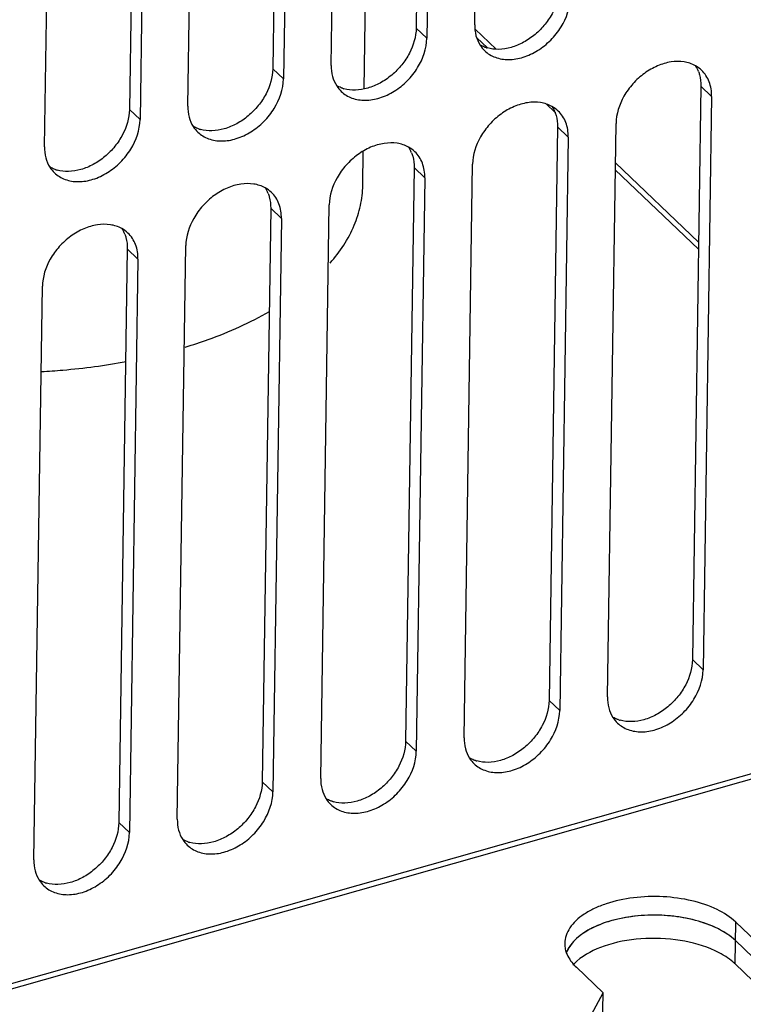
# Model space of a CAD drawing. Header units: millimetres. Extents: x 1117 to 38156, y -1945 to 7303.
# Tile 273 of 656: x 9912 to 9952, y 1023 to 1077. Entities that reach past the tile are written whole.
import ezdxf

# ---------------------------------------------------------------- set-up
doc = ezdxf.new("R2010")
doc.units = ezdxf.units.MM

msp = doc.modelspace()

# ---------------------------------------------------------------- linework, layer by layer
at = {"color": 7, "linetype": 'Continuous'}
for p, q in [((9936.795, 1076.81), (9937.249, 1107.499)), ((9934.034, 1106.586), (9933.591, 1076.625)), ((9934.631, 1106.755), (9934.177, 1076.066)), ((9930.744, 1073.292), (9931.225, 1105.787)), ((9928.94, 1074.579), (9929.394, 1105.267)), ((9926.179, 1104.354), (9925.736, 1074.393)), ((9926.776, 1104.524), (9926.322, 1073.835)), ((9921.085, 1072.347), (9921.539, 1103.036)), ((9918.921, 1102.292), (9918.466, 1071.604)), ((9918.324, 1102.123), (9917.881, 1072.162)), ((9913.23, 1070.116), (9913.684, 1100.804)), ((9934.177, 1076.066), (9933.591, 1076.625)), ((9937.978, 1075.459), (9936.819, 1076.565)), ((9937.494, 1075.532), (9936.904, 1076.095)), ((9926.322, 1073.835), (9925.736, 1074.393)), ((9949.188, 1073.441), (9948.723, 1042.003)), ((9949.774, 1072.882), (9949.188, 1073.441)), ((9941.18, 1072.016), (9940.724, 1072.451)), ((9949.774, 1072.882), (9949.308, 1041.444)), ((9918.466, 1071.604), (9917.881, 1072.162)), ((9944.072, 1039.957), (9944.537, 1071.395)), ((9941.333, 1071.209), (9940.868, 1039.771)), ((9941.918, 1070.651), (9941.333, 1071.209)), ((9941.918, 1070.651), (9941.453, 1039.213)), ((9930.665, 1067.995), (9930.693, 1069.881)), ((9949.061, 1064.888), (9944.505, 1069.234)), ((9933.478, 1068.978), (9933.013, 1037.54)), ((9934.063, 1068.419), (9933.478, 1068.978)), ((9936.217, 1037.725), (9936.682, 1069.163)), ((9949.056, 1064.505), (9944.499, 1068.851)), ((9934.063, 1068.419), (9933.598, 1036.982)), ((9925.623, 1066.746), (9925.158, 1035.309)), ((9926.208, 1066.188), (9925.623, 1066.746)), ((9928.362, 1035.494), (9928.827, 1066.932)), ((9926.208, 1066.188), (9925.743, 1034.75)), ((9917.768, 1064.515), (9917.303, 1033.077)), ((9918.353, 1063.956), (9917.768, 1064.515)), ((9920.507, 1033.262), (9920.972, 1064.7)), ((9918.353, 1063.956), (9917.888, 1032.519)), ((9912.651, 1031.031), (9913.117, 1062.469)), ((9949.308, 1041.444), (9948.723, 1042.003)), ((9723.711, 970.636), (9973.056, 1041.47)), ((9723.716, 970.927), (9972.647, 1041.644)), ((9941.453, 1039.213), (9940.868, 1039.771)), ((9933.598, 1036.982), (9933.013, 1037.54)), ((9925.743, 1034.75), (9925.158, 1035.309)), ((9917.888, 1032.519), (9917.303, 1033.077)), ((9951.058, 1025.326), (9951.092, 1027.62)), ((9952.556, 1026.224), (9951.092, 1027.62)), ((9952.541, 1025.205), (9951.077, 1026.601)), ((9943.828, 1023.745), (9942.364, 1025.141)), ((9952.522, 1023.93), (9951.058, 1025.326)), ((9943.058, 1022.318), (9943.828, 1023.745)), ((9943.794, 1021.451), (9943.828, 1023.745))]:
    msp.add_line(p, q, dxfattribs=at)
for centre, radius, start, end in [((9938.491, 1076.584), 1.661, 212.6915, 226.3039), ((9937.996, 1077.353), 1.89, 252.1122, 254.3432), ((9948.079, 1073.104), 1.664, 46.438, 61.1008), ((9947.433, 1073.628), 1.733, 26.9466, 32.7061), ((9947.363, 1073.593), 1.81, 21.3112, 26.934), ((9930.636, 1074.353), 1.661, 212.6915, 226.3039), ((9930.141, 1075.121), 1.89, 252.1122, 254.3432), ((9940.223, 1070.872), 1.664, 46.438, 61.1008), ((9939.577, 1071.397), 1.733, 26.9466, 32.7061), ((9939.508, 1071.362), 1.81, 21.3112, 26.934), ((9922.781, 1072.121), 1.661, 212.6915, 226.3039), ((9922.286, 1072.89), 1.89, 252.1122, 254.3432), ((9932.368, 1068.641), 1.664, 46.438, 61.1008), ((9931.722, 1069.165), 1.733, 26.9466, 32.7061), ((9931.653, 1069.13), 1.81, 21.3112, 26.934), ((9914.926, 1069.89), 1.661, 212.6915, 226.3039), ((9914.431, 1070.658), 1.89, 252.1122, 254.3432), ((9924.513, 1066.409), 1.664, 46.438, 61.1008), ((9923.867, 1066.934), 1.733, 26.9466, 32.7061), ((9923.798, 1066.899), 1.81, 21.3112, 26.934), ((9916.658, 1064.178), 1.664, 46.438, 61.1008), ((9916.012, 1064.702), 1.733, 26.9466, 32.7061), ((9915.943, 1064.667), 1.81, 21.3112, 26.934), ((9945.767, 1039.731), 1.661, 212.6915, 226.3039), ((9945.273, 1040.499), 1.89, 252.1122, 254.3432), ((9937.912, 1037.499), 1.661, 212.6915, 226.3039), ((9937.418, 1038.268), 1.89, 252.1122, 254.3432), ((9930.057, 1035.268), 1.661, 212.6915, 226.3039), ((9929.563, 1036.036), 1.89, 252.1122, 254.3432), ((9922.202, 1033.036), 1.661, 212.6915, 226.3039), ((9921.707, 1033.805), 1.89, 252.1122, 254.3432), ((9914.347, 1030.805), 1.661, 212.6915, 226.3039), ((9913.852, 1031.573), 1.89, 252.1122, 254.3432), ((9943.272, 1026.465), 1.547, 194.9598, 199.4231)]:
    msp.add_arc(centre, radius, start, end, dxfattribs=at)
for points, knots in [([(9941.446, 1078.856), (9941.439, 1078.382), (9941.219, 1077.648), (9940.67, 1076.818), (9940.124, 1076.261), (9939.492, 1075.826), (9938.814, 1075.542), (9938.133, 1075.428), (9937.689, 1075.476), (9937.486, 1075.533)], [0, 0, 0, 0, 0.245376, 0.378632, 0.513665, 0.646334, 0.772934, 0.890983, 1, 1, 1, 1]), ([(9937.343, 1075.383), (9937.426, 1075.304), (9937.61, 1075.162), (9938.04, 1074.954), (9938.678, 1074.856), (9939.483, 1074.998), (9940.273, 1075.371), (9940.983, 1075.943), (9941.717, 1076.864), (9942.023, 1077.735), (9942.032, 1078.298)], [0, 0, 0, 0, 0.051621, 0.104232, 0.21512, 0.33684, 0.468675, 0.606677, 0.74522, 1, 1, 1, 1]), ([(9936.795, 1076.81), (9936.792, 1076.608), (9936.834, 1076.213), (9936.99, 1075.846), (9937.093, 1075.687)], [0, 0, 0, 0, 0.516766, 1, 1, 1, 1]), ([(9933.591, 1076.625), (9933.584, 1076.151), (9933.364, 1075.417), (9932.815, 1074.587), (9932.269, 1074.029), (9931.637, 1073.594), (9930.959, 1073.31), (9930.278, 1073.197), (9929.834, 1073.245), (9929.631, 1073.302)], [0, 0, 0, 0, 0.245376, 0.378632, 0.513665, 0.646334, 0.772934, 0.890983, 1, 1, 1, 1]), ([(9929.488, 1073.152), (9929.571, 1073.073), (9929.755, 1072.931), (9930.185, 1072.723), (9930.823, 1072.625), (9931.628, 1072.767), (9932.418, 1073.14), (9933.128, 1073.711), (9933.862, 1074.633), (9934.168, 1075.503), (9934.177, 1076.066)], [0, 0, 0, 0, 0.051621, 0.104232, 0.21512, 0.33684, 0.468675, 0.606677, 0.74522, 1, 1, 1, 1]), ([(9937.415, 1075.554), (9937.388, 1075.563), (9937.28, 1075.601), (9937.175, 1075.649), (9937.1, 1075.69)], [0, 0, 0, 0, 0.253082, 1, 1, 1, 1]), ([(9948.883, 1074.561), (9948.691, 1074.667), (9948.247, 1074.81), (9947.524, 1074.796), (9946.779, 1074.572), (9946.068, 1074.16), (9945.442, 1073.591), (9944.805, 1072.713), (9944.544, 1071.912), (9944.537, 1071.395)], [0, 0, 0, 0, 0.105626, 0.220123, 0.344638, 0.477246, 0.613978, 0.749944, 1, 1, 1, 1]), ([(9925.736, 1074.393), (9925.729, 1073.919), (9925.509, 1073.185), (9924.96, 1072.355), (9924.414, 1071.798), (9923.782, 1071.363), (9923.104, 1071.079), (9922.423, 1070.965), (9921.979, 1071.013), (9921.776, 1071.07)], [0, 0, 0, 0, 0.245376, 0.378632, 0.513665, 0.646334, 0.772934, 0.890983, 1, 1, 1, 1]), ([(9928.94, 1074.579), (9928.937, 1074.376), (9928.979, 1073.982), (9929.135, 1073.615), (9929.237, 1073.455)], [0, 0, 0, 0, 0.516766, 1, 1, 1, 1]), ([(9949.05, 1074.251), (9949.074, 1074.189), (9949.16, 1073.928), (9949.191, 1073.649), (9949.188, 1073.441)], [0, 0, 0, 0, 0.241491, 1, 1, 1, 1]), ([(9949.774, 1072.882), (9949.778, 1073.153), (9949.717, 1073.559), (9949.478, 1074.028), (9949.316, 1074.224), (9949.225, 1074.31)], [0, 0, 0, 0, 0.517854, 0.761612, 1, 1, 1, 1]), ([(9921.633, 1070.92), (9921.715, 1070.841), (9921.9, 1070.7), (9922.33, 1070.491), (9922.968, 1070.393), (9923.773, 1070.535), (9924.563, 1070.908), (9925.273, 1071.48), (9926.007, 1072.401), (9926.313, 1073.272), (9926.322, 1073.835)], [0, 0, 0, 0, 0.051621, 0.104232, 0.21512, 0.33684, 0.468675, 0.606677, 0.74522, 1, 1, 1, 1]), ([(9929.56, 1073.323), (9929.533, 1073.332), (9929.425, 1073.37), (9929.32, 1073.418), (9929.245, 1073.459)], [0, 0, 0, 0, 0.253082, 1, 1, 1, 1]), ([(9941.028, 1072.329), (9940.836, 1072.435), (9940.392, 1072.578), (9939.669, 1072.564), (9938.924, 1072.341), (9938.213, 1071.929), (9937.587, 1071.36), (9936.95, 1070.482), (9936.689, 1069.681), (9936.682, 1069.163)], [0, 0, 0, 0, 0.105626, 0.220123, 0.344638, 0.477246, 0.613978, 0.749944, 1, 1, 1, 1]), ([(9917.881, 1072.162), (9917.874, 1071.688), (9917.654, 1070.954), (9917.105, 1070.124), (9916.559, 1069.566), (9915.927, 1069.131), (9915.249, 1068.847), (9914.568, 1068.734), (9914.124, 1068.782), (9913.921, 1068.839)], [0, 0, 0, 0, 0.245376, 0.378632, 0.513665, 0.646334, 0.772934, 0.890983, 1, 1, 1, 1]), ([(9921.085, 1072.347), (9921.082, 1072.145), (9921.124, 1071.75), (9921.28, 1071.383), (9921.382, 1071.224)], [0, 0, 0, 0, 0.516766, 1, 1, 1, 1]), ([(9941.195, 1072.02), (9941.219, 1071.958), (9941.305, 1071.696), (9941.336, 1071.418), (9941.333, 1071.209)], [0, 0, 0, 0, 0.241491, 1, 1, 1, 1]), ([(9941.918, 1070.651), (9941.922, 1070.921), (9941.862, 1071.328), (9941.623, 1071.797), (9941.461, 1071.992), (9941.37, 1072.078)], [0, 0, 0, 0, 0.517854, 0.761612, 1, 1, 1, 1]), ([(9913.778, 1068.689), (9913.86, 1068.61), (9914.044, 1068.468), (9914.475, 1068.26), (9915.113, 1068.162), (9915.917, 1068.304), (9916.708, 1068.677), (9917.418, 1069.248), (9918.152, 1070.17), (9918.458, 1071.041), (9918.466, 1071.604)], [0, 0, 0, 0, 0.051621, 0.104232, 0.21512, 0.33684, 0.468675, 0.606677, 0.74522, 1, 1, 1, 1]), ([(9921.705, 1071.091), (9921.678, 1071.1), (9921.57, 1071.138), (9921.465, 1071.186), (9921.39, 1071.227)], [0, 0, 0, 0, 0.253082, 1, 1, 1, 1]), ([(9933.173, 1070.098), (9932.981, 1070.204), (9932.537, 1070.347), (9931.813, 1070.333), (9931.069, 1070.109), (9930.358, 1069.698), (9929.732, 1069.128), (9929.095, 1068.25), (9928.834, 1067.449), (9928.827, 1066.932)], [0, 0, 0, 0, 0.105626, 0.220123, 0.344638, 0.477246, 0.613978, 0.749944, 1, 1, 1, 1]), ([(9913.23, 1070.116), (9913.227, 1069.914), (9913.269, 1069.519), (9913.425, 1069.152), (9913.527, 1068.992)], [0, 0, 0, 0, 0.516766, 1, 1, 1, 1]), ([(9933.339, 1069.788), (9933.364, 1069.726), (9933.45, 1069.465), (9933.481, 1069.186), (9933.478, 1068.978)], [0, 0, 0, 0, 0.241491, 1, 1, 1, 1]), ([(9934.063, 1068.419), (9934.067, 1068.69), (9934.006, 1069.096), (9933.768, 1069.565), (9933.606, 1069.761), (9933.515, 1069.847)], [0, 0, 0, 0, 0.517854, 0.761612, 1, 1, 1, 1]), ([(9913.85, 1068.86), (9913.823, 1068.869), (9913.714, 1068.907), (9913.61, 1068.955), (9913.535, 1068.996)], [0, 0, 0, 0, 0.253082, 1, 1, 1, 1]), ([(9925.318, 1067.866), (9925.126, 1067.972), (9924.682, 1068.115), (9923.958, 1068.101), (9923.214, 1067.878), (9922.503, 1067.466), (9921.877, 1066.897), (9921.24, 1066.019), (9920.979, 1065.218), (9920.972, 1064.7)], [0, 0, 0, 0, 0.105626, 0.220123, 0.344638, 0.477246, 0.613978, 0.749944, 1, 1, 1, 1]), ([(9926.208, 1066.188), (9926.212, 1066.458), (9926.151, 1066.865), (9925.913, 1067.334), (9925.75, 1067.529), (9925.66, 1067.615)], [0, 0, 0, 0, 0.517854, 0.761612, 1, 1, 1, 1]), ([(9928.879, 1063.74), (9929.416, 1064.358), (9930.093, 1065.379), (9930.573, 1066.878), (9930.66, 1067.626), (9930.665, 1067.995)], [0, 0, 0, 0, 0.52295, 0.764717, 1, 1, 1, 1]), ([(9925.484, 1067.557), (9925.509, 1067.495), (9925.595, 1067.233), (9925.626, 1066.955), (9925.623, 1066.746)], [0, 0, 0, 0, 0.241491, 1, 1, 1, 1]), ([(9917.463, 1065.635), (9917.271, 1065.741), (9916.827, 1065.884), (9916.103, 1065.87), (9915.359, 1065.646), (9914.648, 1065.235), (9914.022, 1064.665), (9913.385, 1063.787), (9913.124, 1062.986), (9913.117, 1062.469)], [0, 0, 0, 0, 0.105626, 0.220123, 0.344638, 0.477246, 0.613978, 0.749944, 1, 1, 1, 1]), ([(9917.629, 1065.325), (9917.654, 1065.263), (9917.74, 1065.002), (9917.771, 1064.724), (9917.768, 1064.515)], [0, 0, 0, 0, 0.241491, 1, 1, 1, 1]), ([(9918.353, 1063.956), (9918.357, 1064.227), (9918.296, 1064.633), (9918.058, 1065.102), (9917.895, 1065.298), (9917.805, 1065.384)], [0, 0, 0, 0, 0.517854, 0.761612, 1, 1, 1, 1]), ([(9920.942, 1059.135), (9921.365, 1059.264), (9922.955, 1059.791), (9924.496, 1060.479), (9925.563, 1061.096)], [0, 0, 0, 0, 0.264141, 1, 1, 1, 1]), ([(9913.06, 1057.797), (9913.455, 1057.818), (9915.011, 1057.925), (9916.56, 1058.131), (9917.703, 1058.346)], [0, 0, 0, 0, 0.253782, 1, 1, 1, 1]), ([(9948.723, 1042.003), (9948.716, 1041.529), (9948.496, 1040.795), (9947.947, 1039.965), (9947.401, 1039.407), (9946.769, 1038.972), (9946.091, 1038.688), (9945.41, 1038.575), (9944.966, 1038.623), (9944.763, 1038.68)], [0, 0, 0, 0, 0.245376, 0.378632, 0.513665, 0.646334, 0.772934, 0.890983, 1, 1, 1, 1]), ([(9944.62, 1038.53), (9944.702, 1038.451), (9944.886, 1038.309), (9945.317, 1038.101), (9945.955, 1038.003), (9946.759, 1038.145), (9947.55, 1038.518), (9948.26, 1039.089), (9948.993, 1040.011), (9949.3, 1040.881), (9949.308, 1041.444)], [0, 0, 0, 0, 0.051621, 0.104232, 0.21512, 0.33684, 0.468675, 0.606677, 0.74522, 1, 1, 1, 1]), ([(9940.868, 1039.771), (9940.861, 1039.297), (9940.641, 1038.563), (9940.092, 1037.733), (9939.546, 1037.176), (9938.914, 1036.741), (9938.235, 1036.457), (9937.555, 1036.343), (9937.11, 1036.391), (9936.908, 1036.448)], [0, 0, 0, 0, 0.245376, 0.378632, 0.513665, 0.646334, 0.772934, 0.890983, 1, 1, 1, 1]), ([(9944.072, 1039.957), (9944.069, 1039.754), (9944.111, 1039.36), (9944.267, 1038.993), (9944.369, 1038.833)], [0, 0, 0, 0, 0.516766, 1, 1, 1, 1]), ([(9936.765, 1036.298), (9936.847, 1036.219), (9937.031, 1036.078), (9937.462, 1035.869), (9938.1, 1035.771), (9938.904, 1035.913), (9939.695, 1036.286), (9940.405, 1036.858), (9941.138, 1037.779), (9941.445, 1038.65), (9941.453, 1039.213)], [0, 0, 0, 0, 0.051621, 0.104232, 0.21512, 0.33684, 0.468675, 0.606677, 0.74522, 1, 1, 1, 1]), ([(9944.692, 1038.701), (9944.665, 1038.71), (9944.556, 1038.748), (9944.452, 1038.796), (9944.377, 1038.837)], [0, 0, 0, 0, 0.253082, 1, 1, 1, 1]), ([(9933.013, 1037.54), (9933.006, 1037.066), (9932.786, 1036.332), (9932.237, 1035.502), (9931.691, 1034.944), (9931.059, 1034.509), (9930.38, 1034.225), (9929.7, 1034.112), (9929.255, 1034.16), (9929.053, 1034.217)], [0, 0, 0, 0, 0.245376, 0.378632, 0.513665, 0.646334, 0.772934, 0.890983, 1, 1, 1, 1]), ([(9936.217, 1037.725), (9936.214, 1037.523), (9936.255, 1037.128), (9936.412, 1036.761), (9936.514, 1036.602)], [0, 0, 0, 0, 0.516766, 1, 1, 1, 1]), ([(9928.91, 1034.067), (9928.992, 1033.988), (9929.176, 1033.846), (9929.607, 1033.638), (9930.245, 1033.54), (9931.049, 1033.682), (9931.84, 1034.055), (9932.55, 1034.626), (9933.283, 1035.548), (9933.59, 1036.419), (9933.598, 1036.982)], [0, 0, 0, 0, 0.051621, 0.104232, 0.21512, 0.33684, 0.468675, 0.606677, 0.74522, 1, 1, 1, 1]), ([(9936.837, 1036.469), (9936.81, 1036.478), (9936.701, 1036.516), (9936.597, 1036.564), (9936.522, 1036.605)], [0, 0, 0, 0, 0.253082, 1, 1, 1, 1]), ([(9925.158, 1035.309), (9925.151, 1034.834), (9924.931, 1034.1), (9924.382, 1033.27), (9923.835, 1032.713), (9923.204, 1032.278), (9922.525, 1031.994), (9921.844, 1031.88), (9921.4, 1031.928), (9921.197, 1031.985)], [0, 0, 0, 0, 0.245376, 0.378632, 0.513665, 0.646334, 0.772934, 0.890983, 1, 1, 1, 1]), ([(9928.362, 1035.494), (9928.359, 1035.292), (9928.4, 1034.897), (9928.557, 1034.53), (9928.659, 1034.37)], [0, 0, 0, 0, 0.516766, 1, 1, 1, 1]), ([(9921.055, 1031.835), (9921.137, 1031.756), (9921.321, 1031.615), (9921.752, 1031.406), (9922.39, 1031.308), (9923.194, 1031.45), (9923.985, 1031.823), (9924.695, 1032.395), (9925.428, 1033.316), (9925.735, 1034.187), (9925.743, 1034.75)], [0, 0, 0, 0, 0.051621, 0.104232, 0.21512, 0.33684, 0.468675, 0.606677, 0.74522, 1, 1, 1, 1]), ([(9928.982, 1034.238), (9928.954, 1034.247), (9928.846, 1034.285), (9928.742, 1034.333), (9928.667, 1034.374)], [0, 0, 0, 0, 0.253082, 1, 1, 1, 1]), ([(9917.303, 1033.077), (9917.296, 1032.603), (9917.076, 1031.869), (9916.527, 1031.039), (9915.98, 1030.481), (9915.348, 1030.047), (9914.67, 1029.762), (9913.989, 1029.649), (9913.545, 1029.697), (9913.342, 1029.754)], [0, 0, 0, 0, 0.245376, 0.378632, 0.513665, 0.646334, 0.772934, 0.890983, 1, 1, 1, 1]), ([(9920.507, 1033.262), (9920.504, 1033.06), (9920.545, 1032.665), (9920.702, 1032.298), (9920.804, 1032.139)], [0, 0, 0, 0, 0.516766, 1, 1, 1, 1]), ([(9913.2, 1029.604), (9913.282, 1029.525), (9913.466, 1029.383), (9913.897, 1029.175), (9914.535, 1029.077), (9915.339, 1029.219), (9916.13, 1029.592), (9916.84, 1030.163), (9917.573, 1031.085), (9917.88, 1031.956), (9917.888, 1032.519)], [0, 0, 0, 0, 0.051621, 0.104232, 0.21512, 0.33684, 0.468675, 0.606677, 0.74522, 1, 1, 1, 1]), ([(9921.127, 1032.007), (9921.099, 1032.015), (9920.991, 1032.053), (9920.887, 1032.101), (9920.812, 1032.142)], [0, 0, 0, 0, 0.253082, 1, 1, 1, 1]), ([(9912.651, 1031.031), (9912.648, 1030.829), (9912.69, 1030.434), (9912.847, 1030.067), (9912.949, 1029.907)], [0, 0, 0, 0, 0.516766, 1, 1, 1, 1]), ([(9913.272, 1029.775), (9913.244, 1029.784), (9913.136, 1029.822), (9913.032, 1029.87), (9912.957, 1029.911)], [0, 0, 0, 0, 0.253082, 1, 1, 1, 1]), ([(9951.092, 1027.62), (9950.796, 1027.903), (9950.025, 1028.388), (9948.662, 1028.84), (9947.106, 1029.051), (9945.514, 1028.997), (9944.248, 1028.73), (9943.358, 1028.379), (9942.799, 1028.072), (9942.343, 1027.718), (9942, 1027.325), (9941.784, 1026.9), (9941.731, 1026.6), (9941.729, 1026.454)], [0, 0, 0, 0, 0.113999, 0.249319, 0.398088, 0.54932, 0.69152, 0.756213, 0.815405, 0.868728, 0.916421, 0.959526, 1, 1, 1, 1]), ([(9951.077, 1026.601), (9950.803, 1026.862), (9950.1, 1027.318), (9948.378, 1027.932), (9946.414, 1028.088), (9944.499, 1027.79), (9943.012, 1027.28), (9942.028, 1026.529), (9941.802, 1025.907)], [0, 0, 0, 0, 0.110942, 0.241753, 0.53376, 0.677035, 0.805986, 1, 1, 1, 1]), ([(9951.077, 1026.601), (9950.821, 1026.845), (9950.172, 1027.276), (9949.02, 1027.714), (9947.69, 1027.972), (9946.285, 1028.027), (9944.913, 1027.877), (9943.853, 1027.581), (9943.117, 1027.244), (9942.532, 1026.884), (9942.164, 1026.538), (9941.992, 1026.278)], [0, 0, 0, 0, 0.107576, 0.233547, 0.372789, 0.517699, 0.659774, 0.790954, 0.850505, 0.905286, 1, 1, 1, 1]), ([(9949.961, 1026.047), (9949.36, 1026.327), (9948.006, 1026.696), (9945.926, 1026.777), (9943.976, 1026.42), (9942.824, 1025.853), (9942.399, 1025.482)], [0, 0, 0, 0, 0.251709, 0.525712, 0.785488, 1, 1, 1, 1]), ([(9941.729, 1026.454), (9941.728, 1026.422), (9941.731, 1026.291), (9941.752, 1026.16), (9941.778, 1026.065)], [0, 0, 0, 0, 0.248129, 1, 1, 1, 1]), ([(9941.992, 1026.278), (9941.974, 1026.252), (9941.908, 1026.148), (9941.853, 1026.038), (9941.819, 1025.953)], [0, 0, 0, 0, 0.257065, 1, 1, 1, 1]), ([(9950.545, 1025.727), (9950.5, 1025.756), (9950.311, 1025.873), (9950.113, 1025.976), (9949.961, 1026.047)], [0, 0, 0, 0, 0.241137, 1, 1, 1, 1]), ([(9941.813, 1025.95), (9941.839, 1025.878), (9941.97, 1025.577), (9942.182, 1025.315), (9942.364, 1025.141)], [0, 0, 0, 0, 0.232387, 1, 1, 1, 1]), ([(9951.058, 1025.326), (9951.021, 1025.362), (9950.859, 1025.508), (9950.683, 1025.637), (9950.545, 1025.727)], [0, 0, 0, 0, 0.238309, 1, 1, 1, 1])]:
    msp.add_open_spline(points, degree=3, knots=knots, dxfattribs=at)
msp.add_open_spline([(9942.399, 1025.482), (9942.319, 1025.411), (9942.242, 1025.336), (9942.17, 1025.256)], degree=3, dxfattribs=at)

doc.saveas('drawing.dxf')
